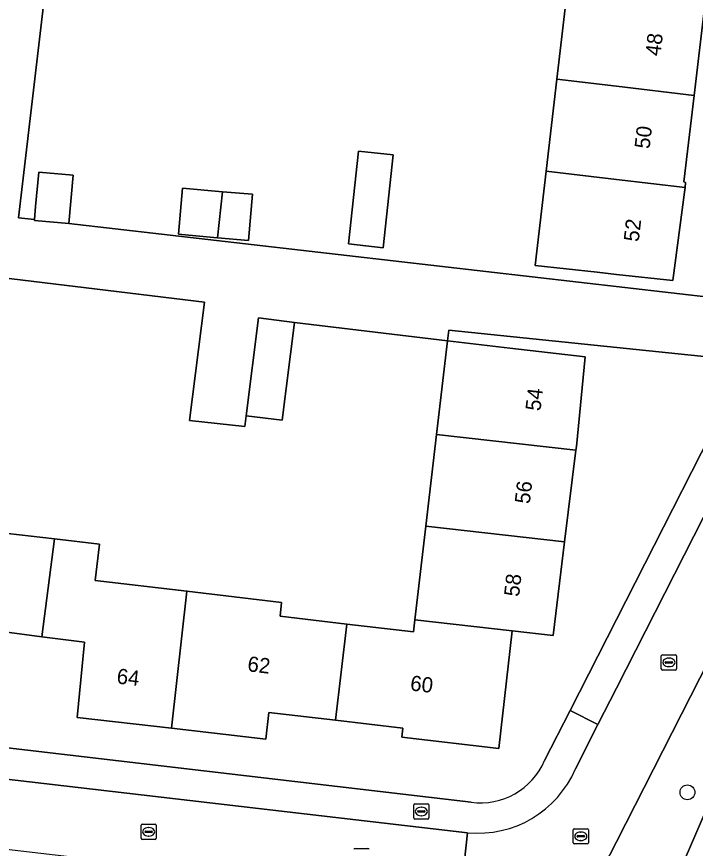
# Model space of a CAD drawing. Extents: x 161241 to 161758, y 384138 to 384885.
# Drawn here: x 161460.5 to 161505.2, y 384342.9 to 384397.6 of the extents above; entities that cross this region are included whole.
import ezdxf

# ---------------------------------------------------------------- set-up
doc = ezdxf.new("R2010")
doc.units = 0
for name, color, linetype in [('IMGEO_Berm_groen', 7, 'Continuous'), ('IMGEO_Boom', 7, 'Continuous'), ('IMGEO_Brandkraan', 7, 'Continuous'), ('IMGEO_Erf', 7, 'Continuous'), ('IMGEO_Fietspad_gesloten', 7, 'Continuous'), ('IMGEO_Kolk', 7, 'Continuous'), ('IMGEO_Pand', 7, 'Continuous'), ('IMGEO_Pand_nummerreeks', 7, 'Continuous'), ('IMGEO_Parkeervlak_open', 7, 'Continuous'), ('IMGEO_Rijbaan_lokaal_open', 7, 'Continuous'), ('IMGEO_Voetpad_open', 7, 'Continuous')]:
    doc.layers.add(name, color=color, linetype=linetype)

msp = doc.modelspace()

# ---------------------------------------------------------------- linework, layer by layer
at = {"layer": 'IMGEO_Berm_groen'}
msp.add_lwpolyline([(161515.439, 384365.834), (161512.251, 384367.418), (161506.367, 384355.848), (161506.092, 384355.306), (161500, 384343.328), (161498.277, 384339.941), (161502.638, 384337.876), (161508.579, 384351.624), (161508.855, 384352.164)], close=True, dxfattribs=at)
at = {"layer": 'IMGEO_Boom'}
msp.add_circle((161504.673, 384346.583), 0.489, dxfattribs=at)
at = {"layer": 'IMGEO_Brandkraan'}
for p, q in [((161486.654, 384344.898), (161486.654, 384345.75)), ((161486.729, 384345.824), (161487.581, 384345.824)), ((161486.956, 384345.367), (161487.354, 384345.367)), ((161487.142, 384345.604), (161487.167, 384345.604)), ((161487.655, 384345.75), (161487.655, 384344.898)), ((161487.581, 384344.824), (161486.729, 384344.824)), ((161486.913, 384345.318), (161486.913, 384345.33)), ((161487.351, 384345.281), (161486.953, 384345.281)), ((161487.165, 384345.044), (161487.14, 384345.044)), ((161487.397, 384345.33), (161487.397, 384345.318))]:
    msp.add_line(p, q, dxfattribs=at)
for points in [[(161486.654, 384344.898), (161486.654, 384345.75)], [(161486.729, 384345.824), (161487.581, 384345.824)], [(161487.655, 384345.75), (161487.655, 384344.898)], [(161487.581, 384344.824), (161486.729, 384344.824)]]:
    msp.add_lwpolyline(points, dxfattribs=at)
for centre, radius, start, end in [((161486.731, 384345.748), 0.0765, 91.552, 178.448), ((161486.731, 384345.748), 0.0765, 91.552, 178.448), ((161486.953, 384345.327), 0.0403, 85.8775, 175.7526), ((161487.358, 384345.329), 0.0386, 1.7309, 96.639), ((161487.579, 384345.748), 0.0765, 1.552, 88.448), ((161487.579, 384345.748), 0.0765, 1.552, 88.448), ((161486.731, 384344.9), 0.0765, 181.552, 268.448), ((161486.731, 384344.9), 0.0765, 181.552, 268.448), ((161486.95, 384345.317), 0.0366, 178.938, 274.7102), ((161487.354, 384345.324), 0.043, 264.8664, 352.4533), ((161487.579, 384344.9), 0.0765, 271.552, 358.448), ((161487.579, 384344.9), 0.0765, 271.552, 358.448)]:
    msp.add_arc(centre, radius, start, end, dxfattribs=at)
for centre, major_axis, ratio, start_param, end_param in [((161487.141, 384345.324), (-0.387, 0.002), 0.722429, 4.712389, 7.853982), ((161487.166, 384345.324), (-0.39, 0.002), 0.717154, 1.570796, 4.712389)]:
    msp.add_ellipse(centre, major_axis=major_axis, ratio=ratio, start_param=start_param, end_param=end_param, dxfattribs=at)
at = {"layer": 'IMGEO_Erf'}
for points in [[(161510.318, 384411.321), (161500, 384412.531), (161489.559, 384413.756), (161488.192, 384412.116), (161466.402, 384414.639), (161465.637, 384416.532), (161464.436, 384416.673), (161460.643, 384384.386), (161461.694, 384384.264), (161461.77, 384385.111), (161461.973, 384387.389), (161464.245, 384387.187), (161463.961, 384384), (161506.638, 384379.095)], [(161485.299, 384388.52), (161484.639, 384382.41), (161482.368, 384382.655), (161483.027, 384388.765)], [(161476.042, 384385.922), (161475.773, 384382.885), (161473.741, 384383.065), (161472.319, 384383.192), (161471.161, 384383.295), (161471.431, 384386.332), (161474.073, 384386.097)]]:
    msp.add_lwpolyline(points, close=True, dxfattribs=at)
for points in [[(161505.841, 384398.564), (161505.109, 384392.428), (161504.432, 384386.748), (161504.548, 384386.711), (161504.511, 384386.373), (161504.477, 384386.063), (161503.703, 384380.248), (161500, 384380.659), (161498.734, 384380.8), (161494.65, 384381.238), (161495.373, 384387.444), (161496.077, 384393.488), (161496.797, 384399.672)], [(161459.945, 384363.617), (161463.005, 384363.258), (161465.964, 384362.911), (161465.684, 384360.518), (161471.724, 384359.81), (161477.96, 384359.078), (161477.853, 384358.165), (161482.243, 384357.65), (161486.633, 384357.135), (161486.727, 384357.934), (161487.449, 384364.089), (161488.158, 384370.128), (161488.879, 384376.277), (161478.805, 384377.496), (161477.992, 384371.059), (161475.632, 384371.357), (161475.543, 384370.648), (161471.891, 384371.04), (161472.875, 384378.82), (161428.856, 384384.157)], [(161495.272, 384348.667), (161496.955, 384351.974), (161500, 384357.957), (161508.657, 384374.966), (161506.195, 384375.218), (161488.964, 384376.982), (161488.879, 384376.277), (161492.977, 384375.8), (161497.943, 384375.221), (161497.358, 384369.338), (161497.328, 384369.093), (161496.586, 384363.058), (161495.828, 384356.898), (161493.144, 384357.205), (161492.248, 384349.474), (161485.872, 384350.207), (161485.928, 384350.807), (161481.501, 384351.329), (161477.122, 384351.845), (161476.922, 384350.091), (161470.701, 384350.798), (161464.5, 384351.502), (161464.974, 384356.457)], [(161464.974, 384356.457), (161462.172, 384356.819), (161459.371, 384357.18), (161458.786, 384352.151), (161452.591, 384352.91), (161446.419, 384353.667), (161447.01, 384358.643), (161444.102, 384358.98), (161441.194, 384359.316), (161440.559, 384354.315), (161434.437, 384354.996), (161428.239, 384355.685), (161428.857, 384360.656), (161425.952, 384361.017), (161423.051, 384361.378), (161422.432, 384356.406), (161416.255, 384357.153)], [(161394.009, 384357.23), (161490.429, 384345.932)]]:
    msp.add_lwpolyline(points, dxfattribs=at)
msp.add_arc((161491.045, 384350.497), 4.606, 262.3138, 336.5959, dxfattribs=at)
at = {"layer": 'IMGEO_Fietspad_gesloten'}
msp.add_arc((161887.469, 384177.749), 414.204, 153.12097, 158.07301, dxfattribs=at)
at = {"layer": 'IMGEO_Kolk'}
for p, q in [((161502.951, 384354.704), (161502.951, 384355.556)), ((161503.026, 384355.63), (161503.878, 384355.63)), ((161503.439, 384355.41), (161503.464, 384355.41)), ((161503.952, 384355.556), (161503.952, 384354.704)), ((161503.21, 384355.124), (161503.21, 384355.136)), ((161503.648, 384355.087), (161503.25, 384355.087)), ((161503.253, 384355.173), (161503.651, 384355.173)), ((161503.462, 384354.85), (161503.437, 384354.85)), ((161503.694, 384355.136), (161503.694, 384355.124)), ((161503.878, 384354.63), (161503.026, 384354.63)), ((161468.707, 384343.56), (161468.707, 384344.412)), ((161468.782, 384344.486), (161469.634, 384344.486)), ((161469.708, 384344.412), (161469.708, 384343.56)), ((161468.966, 384343.98), (161468.966, 384343.992)), ((161469.404, 384343.943), (161469.006, 384343.943)), ((161469.009, 384344.029), (161469.407, 384344.029)), ((161469.195, 384344.266), (161469.22, 384344.266)), ((161469.45, 384343.992), (161469.45, 384343.98)), ((161497.15, 384343.265), (161497.15, 384344.117)), ((161497.225, 384344.191), (161498.077, 384344.191)), ((161497.452, 384343.734), (161497.85, 384343.734)), ((161497.638, 384343.971), (161497.663, 384343.971)), ((161498.151, 384344.117), (161498.151, 384343.265)), ((161469.634, 384343.486), (161468.782, 384343.486)), ((161469.218, 384343.706), (161469.193, 384343.706)), ((161498.077, 384343.191), (161497.225, 384343.191)), ((161497.409, 384343.685), (161497.409, 384343.697)), ((161497.847, 384343.648), (161497.449, 384343.648)), ((161497.661, 384343.411), (161497.636, 384343.411)), ((161497.893, 384343.697), (161497.893, 384343.685)), ((161482.792, 384342.896), (161483.644, 384342.896))]:
    msp.add_line(p, q, dxfattribs=at)
for points in [[(161502.951, 384354.704), (161502.951, 384355.556)], [(161503.026, 384355.63), (161503.878, 384355.63)], [(161503.952, 384355.556), (161503.952, 384354.704)], [(161503.878, 384354.63), (161503.026, 384354.63)], [(161468.707, 384343.56), (161468.707, 384344.412)], [(161468.782, 384344.486), (161469.634, 384344.486)], [(161469.708, 384344.412), (161469.708, 384343.56)], [(161497.15, 384343.265), (161497.15, 384344.117)], [(161497.225, 384344.191), (161498.077, 384344.191)], [(161498.151, 384344.117), (161498.151, 384343.265)], [(161469.634, 384343.486), (161468.782, 384343.486)], [(161498.077, 384343.191), (161497.225, 384343.191)], [(161482.792, 384342.896), (161483.644, 384342.896)]]:
    msp.add_lwpolyline(points, dxfattribs=at)
for centre, radius, start, end in [((161503.028, 384355.554), 0.0765, 91.552, 178.448), ((161503.028, 384355.554), 0.0765, 91.552, 178.448), ((161503.876, 384355.554), 0.0765, 1.552, 88.448), ((161503.876, 384355.554), 0.0765, 1.552, 88.448), ((161503.028, 384354.706), 0.0765, 181.552, 268.448), ((161503.028, 384354.706), 0.0765, 181.552, 268.448), ((161503.25, 384355.133), 0.0403, 85.8775, 175.7526), ((161503.247, 384355.123), 0.0366, 178.938, 274.7102), ((161503.651, 384355.13), 0.043, 264.8664, 352.4533), ((161503.655, 384355.135), 0.0386, 1.7309, 96.639), ((161503.876, 384354.706), 0.0765, 271.552, 358.448), ((161503.876, 384354.706), 0.0765, 271.552, 358.448), ((161468.784, 384344.41), 0.0765, 91.552, 178.448), ((161468.784, 384344.41), 0.0765, 91.552, 178.448), ((161469.632, 384344.41), 0.0765, 1.552, 88.448), ((161469.632, 384344.41), 0.0765, 1.552, 88.448), ((161469.006, 384343.989), 0.0403, 85.8775, 175.7526), ((161469.003, 384343.979), 0.0366, 178.938, 274.7102), ((161469.407, 384343.986), 0.043, 264.8664, 352.4533), ((161469.411, 384343.991), 0.0386, 1.7309, 96.639), ((161497.227, 384344.115), 0.0765, 91.552, 178.448), ((161497.227, 384344.115), 0.0765, 91.552, 178.448), ((161497.449, 384343.694), 0.0403, 85.8775, 175.7526), ((161497.854, 384343.696), 0.0386, 1.7309, 96.639), ((161498.075, 384344.115), 0.0765, 1.552, 88.448), ((161498.075, 384344.115), 0.0765, 1.552, 88.448), ((161468.784, 384343.562), 0.0765, 181.552, 268.448), ((161468.784, 384343.562), 0.0765, 181.552, 268.448), ((161469.632, 384343.562), 0.0765, 271.552, 358.448), ((161469.632, 384343.562), 0.0765, 271.552, 358.448), ((161497.227, 384343.267), 0.0765, 181.552, 268.448), ((161497.227, 384343.267), 0.0765, 181.552, 268.448), ((161497.446, 384343.684), 0.0366, 178.938, 274.7102), ((161497.85, 384343.691), 0.043, 264.8664, 352.4533), ((161498.075, 384343.267), 0.0765, 271.552, 358.448), ((161498.075, 384343.267), 0.0765, 271.552, 358.448), ((161482.794, 384342.82), 0.0765, 91.552, 178.448), ((161482.794, 384342.82), 0.0765, 91.552, 178.448), ((161483.642, 384342.82), 0.0765, 1.552, 88.448), ((161483.642, 384342.82), 0.0765, 1.552, 88.448)]:
    msp.add_arc(centre, radius, start, end, dxfattribs=at)
for centre, major_axis, ratio, start_param, end_param in [((161503.438, 384355.13), (-0.387, 0.002), 0.722429, 4.712389, 7.853982), ((161503.463, 384355.13), (-0.39, 0.002), 0.717154, 1.570796, 4.712389), ((161469.194, 384343.986), (-0.387, 0.002), 0.722429, 4.712389, 7.853982), ((161469.219, 384343.986), (-0.39, 0.002), 0.717154, 1.570796, 4.712389), ((161497.637, 384343.691), (-0.387, 0.002), 0.722429, 4.712389, 7.853982), ((161497.662, 384343.691), (-0.39, 0.002), 0.717154, 1.570796, 4.712389)]:
    msp.add_ellipse(centre, major_axis=major_axis, ratio=ratio, start_param=start_param, end_param=end_param, dxfattribs=at)
at = {"layer": 'IMGEO_Pand'}
for points in [[(161496.797, 384399.672), (161496.077, 384393.488), (161500, 384393.028), (161505.109, 384392.428), (161505.841, 384398.564), (161503.145, 384398.895), (161500, 384399.28)], [(161504.511, 384386.373), (161504.548, 384386.711), (161504.432, 384386.748), (161505.109, 384392.428), (161500, 384393.028), (161496.077, 384393.488), (161495.373, 384387.444), (161500, 384386.902)], [(161483.027, 384388.765), (161482.368, 384382.655), (161484.639, 384382.41), (161485.299, 384388.52)], [(161461.694, 384384.264), (161461.689, 384384.202), (161463.961, 384384), (161464.245, 384387.187), (161461.973, 384387.389), (161461.77, 384385.111)], [(161500, 384386.902), (161495.373, 384387.444), (161494.65, 384381.238), (161498.734, 384380.8), (161500, 384380.659), (161503.703, 384380.248), (161504.477, 384386.063), (161504.511, 384386.373)], [(161474.073, 384386.097), (161471.431, 384386.332), (161471.161, 384383.295), (161472.319, 384383.192), (161473.741, 384383.065)], [(161474.073, 384386.097), (161473.741, 384383.065), (161475.773, 384382.885), (161476.042, 384385.922)], [(161478.805, 384377.496), (161476.445, 384377.795), (161475.632, 384371.357), (161477.992, 384371.059)], [(161497.328, 384369.093), (161497.358, 384369.338), (161497.943, 384375.221), (161492.977, 384375.8), (161488.879, 384376.277), (161488.158, 384370.128)], [(161496.586, 384363.058), (161497.328, 384369.093), (161488.158, 384370.128), (161487.449, 384364.089)], [(161487.449, 384364.089), (161486.727, 384357.934), (161493.144, 384357.205), (161495.828, 384356.898), (161496.586, 384363.058)], [(161463.005, 384363.258), (161459.945, 384363.617), (161459.665, 384361.233), (161453.697, 384361.933), (161452.591, 384352.91), (161458.786, 384352.151), (161459.371, 384357.18), (161462.172, 384356.819)], [(161462.172, 384356.819), (161464.974, 384356.457), (161464.5, 384351.502), (161470.701, 384350.798), (161471.724, 384359.81), (161465.684, 384360.518), (161465.964, 384362.911), (161463.005, 384363.258)], [(161482.243, 384357.65), (161477.853, 384358.165), (161477.96, 384359.078), (161471.724, 384359.81), (161470.701, 384350.798), (161476.922, 384350.091), (161477.122, 384351.845), (161481.501, 384351.329)], [(161481.501, 384351.329), (161485.928, 384350.807), (161485.872, 384350.207), (161492.248, 384349.474), (161493.144, 384357.205), (161486.727, 384357.934), (161486.633, 384357.135), (161482.243, 384357.65)]]:
    msp.add_lwpolyline(points, close=True, dxfattribs=at)
at = {"layer": 'IMGEO_Parkeervlak_open'}
msp.add_lwpolyline([(161510.808, 384374.674), (161508.657, 384374.966), (161500, 384357.957), (161496.955, 384351.974), (161498.781, 384351.045), (161500, 384353.441)], close=True, dxfattribs=at)
at = {"layer": 'IMGEO_Rijbaan_lokaal_open'}
for points in [[(161506.638, 384379.095), (161463.961, 384384), (161461.689, 384384.202), (161461.694, 384384.264), (161460.643, 384384.386), (161464.436, 384416.673), (161460.391, 384417.148), (161456.596, 384384.852), (161428.41, 384388.19), (161425.953, 384388.43), (161423.606, 384388.659), (161423.913, 384391.799), (161424.15, 384393.701), (161415.847, 384394.67)], [(161512.251, 384367.418), (161512.946, 384368.783), (161514.942, 384372.709), (161522.153, 384386.887), (161518.129, 384388.922), (161513.23, 384379.318), (161510.808, 384374.674), (161500, 384353.441), (161498.781, 384351.045), (161497.294, 384348.121)], [(161417.156, 384368.588), (161419.263, 384385.217), (161419.853, 384385.142), (161423.233, 384384.777), (161424.284, 384384.664), (161428.856, 384384.157), (161472.875, 384378.82), (161471.891, 384371.04), (161475.543, 384370.648), (161475.632, 384371.357), (161476.445, 384377.795), (161478.805, 384377.496), (161488.879, 384376.277), (161488.964, 384376.982), (161506.195, 384375.218)], [(161490.204, 384343.929), (161489.705, 384339.472), (161497.59, 384338.589), (161498.277, 384339.941), (161500, 384343.328), (161506.092, 384355.306), (161506.367, 384355.848), (161512.251, 384367.418)]]:
    msp.add_lwpolyline(points, dxfattribs=at)
msp.add_lwpolyline([(161490.204, 384343.929), (161438.91, 384349.892), (161438.38, 384345.338), (161464.362, 384342.323), (161464.464, 384342.311), (161465.534, 384342.187), (161470.952, 384341.558), (161476.463, 384340.955), (161489.705, 384339.472)], close=True, dxfattribs=at)
msp.add_arc((161490.892, 384350.858), 6.963, 264.332, 336.8558, dxfattribs=at)
at = {"layer": 'IMGEO_Voetpad_open'}
for points in [[(161392.099, 384359.279), (161391.7, 384355.381), (161436.178, 384350.21), (161438.91, 384349.892), (161490.204, 384343.929)], [(161490.429, 384345.932), (161394.009, 384357.23)], [(161497.294, 384348.121), (161498.781, 384351.045), (161496.955, 384351.974), (161495.272, 384348.667)], [(161508.579, 384351.624), (161502.638, 384337.876), (161498.277, 384339.941), (161497.59, 384338.589), (161502.043, 384336.478), (161500, 384331.628), (161496.059, 384322.051), (161495.528, 384320.69), (161493.996, 384316.698)]]:
    msp.add_lwpolyline(points, dxfattribs=at)
for centre, radius, start, end in [((161887.469, 384177.749), 414.204, 153.12097, 158.07301), ((161491.045, 384350.497), 4.606, 262.3138, 336.5959), ((161490.892, 384350.858), 6.963, 264.332, 336.8558)]:
    msp.add_arc(centre, radius, start, end, dxfattribs=at)

# ---------------------------------------------------------------- texts
at = {"layer": 'IMGEO_Pand_nummerreeks'}
for s, rotation, p in [('48', 83.3421, (161502.886, 384394.986)), ('50', 83.3421, (161502.174, 384388.88)), ('52', 83.3421, (161501.46, 384382.769)), ('54', 83.4156, (161494.993, 384371.636)), ('56', 83.4156, (161494.288, 384365.528)), ('58', 83.4156, (161493.583, 384359.422)), ('62', 353.2782, (161475.673, 384354.554)), ('64', 353.5196, (161467.069, 384353.746)), ('60', 353.2764, (161486.386, 384353.291))]:
    msp.add_text(s, height=1, rotation=rotation, dxfattribs=at).set_placement(p)

doc.saveas('drawing.dxf')
